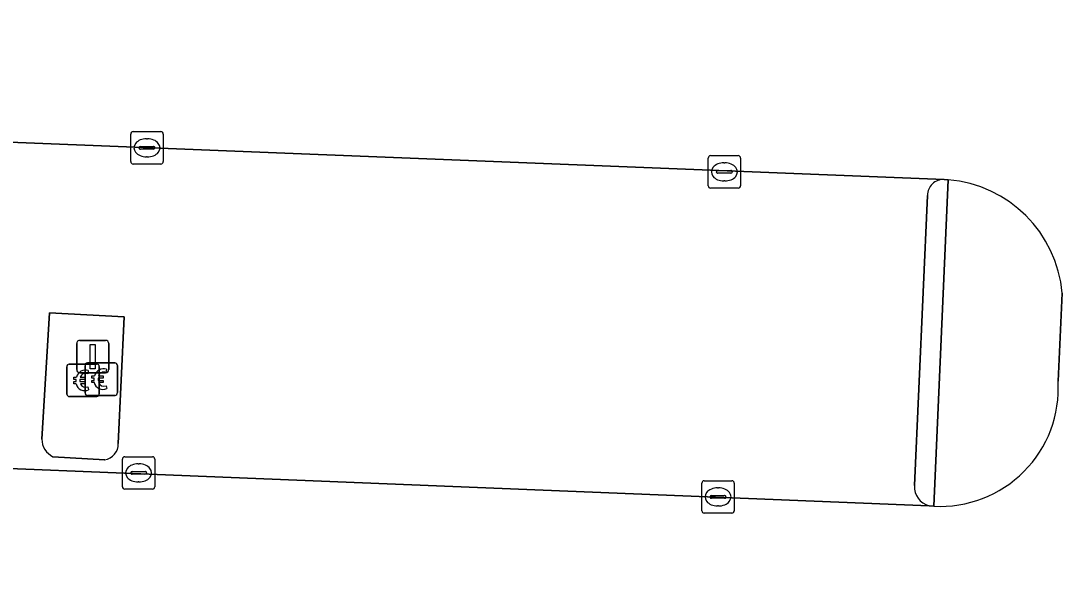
# Model space of a CAD drawing. Extents: x 160888 to 161385, y 386490 to 386908.
# Drawn here: x 161071.5 to 161103.62, y 386627.94 to 386645.32 of the extents above; entities that cross this region are included whole.
import ezdxf

# ---------------------------------------------------------------- set-up
doc = ezdxf.new("R2010")
doc.units = 0
for name, color, linetype in [('IMGEO_Betaalautomaat', 7, 'Continuous'), ('IMGEO_Groenvoorziening', 7, 'Continuous'), ('IMGEO_Kolk', 7, 'Continuous'), ('IMGEO_Lichtmast', 7, 'Continuous'), ('IMGEO_Parkeervlak_open', 7, 'Continuous'), ('IMGEO_Rijbaan_lokaal_open', 7, 'Continuous'), ('IMGEO_Verkeerseiland_open', 7, 'Continuous')]:
    doc.layers.add(name, color=color, linetype=linetype)

msp = doc.modelspace()

# ---------------------------------------------------------------- linework, layer by layer
at = {"layer": 'IMGEO_Betaalautomaat'}
for p, q in [((161072.923, 386633.804), (161072.923, 386634.645)), ((161072.923, 386634.645), (161072.923, 386633.804)), ((161072.998, 386634.728), (161073.839, 386634.728)), ((161073.839, 386634.728), (161072.998, 386634.728)), ((161073.483, 386633.841), (161073.483, 386634.682)), ((161073.483, 386634.682), (161073.483, 386633.841)), ((161073.558, 386634.765), (161074.399, 386634.765)), ((161074.399, 386634.765), (161073.558, 386634.765)), ((161073.585, 386634.533), (161073.568, 386634.433)), ((161073.922, 386634.654), (161073.922, 386633.813)), ((161073.922, 386633.813), (161073.922, 386634.654)), ((161074.145, 386634.57), (161074.128, 386634.47)), ((161074.482, 386634.691), (161074.482, 386633.85)), ((161074.482, 386633.85), (161074.482, 386634.691)), ((161073.206, 386634.192), (161073.206, 386634.26)), ((161073.327, 386634.26), (161073.327, 386634.192)), ((161073.766, 386634.229), (161073.766, 386634.297)), ((161073.887, 386634.297), (161073.887, 386634.229)), ((161073.572, 386634.027), (161073.594, 386633.94)), ((161074.132, 386634.064), (161074.154, 386633.977)), ((161073.848, 386633.729), (161073.007, 386633.729)), ((161073.007, 386633.729), (161073.848, 386633.729)), ((161074.408, 386633.766), (161073.567, 386633.766)), ((161073.567, 386633.766), (161074.408, 386633.766))]:
    msp.add_line(p, q, dxfattribs=at)
for points in [[(161073.206, 386634.26), (161073.137, 386634.26), (161073.137, 386634.329), (161073.216, 386634.329)], [(161073.211, 386634.123), (161073.137, 386634.123), (161073.137, 386634.192), (161073.206, 386634.192)], [(161073.338, 386634.329), (161073.485, 386634.329), (161073.485, 386634.26), (161073.327, 386634.26)], [(161073.327, 386634.192), (161073.485, 386634.192), (161073.485, 386634.123), (161073.341, 386634.123)], [(161073.766, 386634.297), (161073.697, 386634.297), (161073.697, 386634.366), (161073.776, 386634.366)], [(161073.771, 386634.16), (161073.697, 386634.16), (161073.697, 386634.229), (161073.766, 386634.229)], [(161073.898, 386634.366), (161074.045, 386634.366), (161074.045, 386634.297), (161073.887, 386634.297)], [(161073.887, 386634.229), (161074.045, 386634.229), (161074.045, 386634.16), (161073.901, 386634.16)]]:
    msp.add_lwpolyline(points, dxfattribs=at)
for centre, radius, start, end in [((161073.001, 386634.651), 0.0779, 92.4484, 184.2845), ((161073.001, 386634.651), 0.0779, 92.4484, 184.2845), ((161073.499, 386634.253), 0.293, 73.014, 165.0139), ((161073.561, 386634.688), 0.0779, 92.4484, 184.2845), ((161073.561, 386634.688), 0.0779, 92.4484, 184.2845), ((161074.059, 386634.29), 0.293, 73.014, 165.0139), ((161073.845, 386634.651), 0.0779, 2.4484, 94.2845), ((161073.845, 386634.651), 0.0779, 2.4484, 94.2845), ((161074.065, 386634.303), 0.179, 69.3236, 159.5683), ((161074.405, 386634.688), 0.0779, 2.4484, 94.2845), ((161074.405, 386634.688), 0.0779, 2.4484, 94.2845), ((161073.505, 386634.266), 0.179, 69.3236, 159.5683), ((161074.032, 386634.215), 0.267, 191.8096, 297.0389), ((161074.065, 386634.23), 0.179, 202.7625, 291.8693), ((161073.472, 386634.178), 0.267, 191.8096, 297.0389), ((161073.505, 386634.193), 0.179, 202.7625, 291.8693), ((161073.561, 386633.844), 0.0779, 182.4484, 274.2845), ((161073.561, 386633.844), 0.0779, 182.4484, 274.2845), ((161074.405, 386633.844), 0.0779, 272.4484, 4.2845), ((161074.405, 386633.844), 0.0779, 272.4484, 4.2845), ((161073.001, 386633.807), 0.0779, 182.4484, 274.2845), ((161073.001, 386633.807), 0.0779, 182.4484, 274.2845), ((161073.845, 386633.807), 0.0779, 272.4484, 4.2845), ((161073.845, 386633.807), 0.0779, 272.4484, 4.2845)]:
    msp.add_arc(centre, radius, start, end, dxfattribs=at)
at = {"layer": 'IMGEO_Groenvoorziening'}
for points in [[(161100.105, 386640.419), (161099.658, 386630.347)], [(161103.49, 386634.204), (161103.618, 386636.922)]]:
    msp.add_lwpolyline(points, dxfattribs=at)
for centre, radius, start, end in [((161099.783, 386636.582), 3.85, 5.0648, 85.1967), ((161099.86, 386633.979), 3.637, 266.8182, 3.5544)]:
    msp.add_arc(centre, radius, start, end, dxfattribs=at)
at = {"layer": 'IMGEO_Kolk'}
for p, q in [((161074.969, 386641.903), (161075.821, 386641.903)), ((161074.894, 386640.977), (161074.894, 386641.829)), ((161075.382, 386641.683), (161075.407, 386641.683)), ((161075.895, 386641.829), (161075.895, 386640.977)), ((161075.153, 386641.397), (161075.153, 386641.409)), ((161075.591, 386641.36), (161075.193, 386641.36)), ((161075.196, 386641.446), (161075.594, 386641.446)), ((161075.637, 386641.409), (161075.637, 386641.397)), ((161075.821, 386640.903), (161074.969, 386640.903)), ((161075.405, 386641.123), (161075.38, 386641.123)), ((161092.7, 386640.235), (161092.7, 386641.087)), ((161092.775, 386641.161), (161093.627, 386641.161)), ((161093.188, 386640.941), (161093.213, 386640.941)), ((161093.701, 386641.087), (161093.701, 386640.235)), ((161092.959, 386640.655), (161092.959, 386640.667)), ((161093.397, 386640.618), (161092.999, 386640.618)), ((161093.002, 386640.704), (161093.4, 386640.704)), ((161093.443, 386640.667), (161093.443, 386640.655)), ((161093.211, 386640.381), (161093.186, 386640.381)), ((161093.627, 386640.161), (161092.775, 386640.161)), ((161074.636, 386630.948), (161074.636, 386631.8)), ((161074.711, 386631.874), (161075.563, 386631.874)), ((161075.124, 386631.654), (161075.149, 386631.654)), ((161075.637, 386631.8), (161075.637, 386630.948)), ((161074.895, 386631.368), (161074.895, 386631.38)), ((161075.333, 386631.331), (161074.935, 386631.331)), ((161074.938, 386631.417), (161075.336, 386631.417)), ((161075.379, 386631.38), (161075.379, 386631.368)), ((161075.147, 386631.094), (161075.122, 386631.094)), ((161092.504, 386630.207), (161092.504, 386631.059)), ((161092.579, 386631.133), (161093.431, 386631.133)), ((161093.505, 386631.059), (161093.505, 386630.207)), ((161075.563, 386630.874), (161074.711, 386630.874)), ((161092.763, 386630.627), (161092.763, 386630.639)), ((161092.806, 386630.676), (161093.204, 386630.676)), ((161092.992, 386630.913), (161093.017, 386630.913)), ((161093.247, 386630.639), (161093.247, 386630.627)), ((161093.201, 386630.59), (161092.803, 386630.59)), ((161093.015, 386630.353), (161092.99, 386630.353)), ((161093.431, 386630.133), (161092.579, 386630.133))]:
    msp.add_line(p, q, dxfattribs=at)
for points in [[(161074.969, 386641.903), (161075.821, 386641.903)], [(161074.894, 386640.977), (161074.894, 386641.829)], [(161075.895, 386641.829), (161075.895, 386640.977)], [(161075.821, 386640.903), (161074.969, 386640.903)], [(161092.7, 386640.235), (161092.7, 386641.087)], [(161092.775, 386641.161), (161093.627, 386641.161)], [(161093.701, 386641.087), (161093.701, 386640.235)], [(161093.627, 386640.161), (161092.775, 386640.161)], [(161074.636, 386630.948), (161074.636, 386631.8)], [(161074.711, 386631.874), (161075.563, 386631.874)], [(161075.637, 386631.8), (161075.637, 386630.948)], [(161092.504, 386630.207), (161092.504, 386631.059)], [(161092.579, 386631.133), (161093.431, 386631.133)], [(161093.505, 386631.059), (161093.505, 386630.207)], [(161075.563, 386630.874), (161074.711, 386630.874)], [(161093.431, 386630.133), (161092.579, 386630.133)]]:
    msp.add_lwpolyline(points, dxfattribs=at)
for centre, radius, start, end in [((161074.971, 386641.827), 0.0765, 91.552, 178.448), ((161074.971, 386641.827), 0.0765, 91.552, 178.448), ((161075.819, 386641.827), 0.0765, 1.552, 88.448), ((161075.819, 386641.827), 0.0765, 1.552, 88.448), ((161075.193, 386641.406), 0.0403, 85.8775, 175.7526), ((161075.19, 386641.396), 0.0366, 178.938, 274.7102), ((161075.594, 386641.403), 0.043, 264.8664, 352.4533), ((161075.598, 386641.408), 0.0386, 1.7309, 96.639), ((161074.971, 386640.979), 0.0765, 181.552, 268.448), ((161074.971, 386640.979), 0.0765, 181.552, 268.448), ((161075.819, 386640.979), 0.0765, 271.552, 358.448), ((161075.819, 386640.979), 0.0765, 271.552, 358.448), ((161092.777, 386641.085), 0.0765, 91.552, 178.448), ((161092.777, 386641.085), 0.0765, 91.552, 178.448), ((161093.625, 386641.085), 0.0765, 1.552, 88.448), ((161093.625, 386641.085), 0.0765, 1.552, 88.448), ((161092.999, 386640.664), 0.0403, 85.8775, 175.7526), ((161092.996, 386640.654), 0.0366, 178.938, 274.7102), ((161093.4, 386640.661), 0.043, 264.8664, 352.4533), ((161093.404, 386640.666), 0.0386, 1.7309, 96.639), ((161092.777, 386640.237), 0.0765, 181.552, 268.448), ((161092.777, 386640.237), 0.0765, 181.552, 268.448), ((161093.625, 386640.237), 0.0765, 271.552, 358.448), ((161093.625, 386640.237), 0.0765, 271.552, 358.448), ((161074.713, 386631.798), 0.0765, 91.552, 178.448), ((161074.713, 386631.798), 0.0765, 91.552, 178.448), ((161075.561, 386631.798), 0.0765, 1.552, 88.448), ((161075.561, 386631.798), 0.0765, 1.552, 88.448), ((161074.935, 386631.377), 0.0403, 85.8775, 175.7526), ((161074.932, 386631.367), 0.0366, 178.938, 274.7102), ((161075.336, 386631.374), 0.043, 264.8664, 352.4533), ((161075.34, 386631.379), 0.0386, 1.7309, 96.639), ((161074.713, 386630.95), 0.0765, 181.552, 268.448), ((161074.713, 386630.95), 0.0765, 181.552, 268.448), ((161075.561, 386630.95), 0.0765, 271.552, 358.448), ((161075.561, 386630.95), 0.0765, 271.552, 358.448), ((161092.581, 386631.057), 0.0765, 91.552, 178.448), ((161092.581, 386631.057), 0.0765, 91.552, 178.448), ((161093.429, 386631.057), 0.0765, 1.552, 88.448), ((161093.429, 386631.057), 0.0765, 1.552, 88.448), ((161092.803, 386630.636), 0.0403, 85.8775, 175.7526), ((161092.8, 386630.626), 0.0366, 178.938, 274.7102), ((161093.204, 386630.633), 0.043, 264.8664, 352.4533), ((161093.208, 386630.638), 0.0386, 1.7309, 96.639), ((161092.581, 386630.209), 0.0765, 181.552, 268.448), ((161092.581, 386630.209), 0.0765, 181.552, 268.448), ((161093.429, 386630.209), 0.0765, 271.552, 358.448), ((161093.429, 386630.209), 0.0765, 271.552, 358.448)]:
    msp.add_arc(centre, radius, start, end, dxfattribs=at)
for centre, major_axis, ratio, start_param, end_param in [((161075.381, 386641.403), (-0.387, 0.002), 0.722429, 4.712389, 7.853982), ((161075.406, 386641.403), (-0.39, 0.002), 0.717154, 1.570796, 4.712389), ((161093.187, 386640.661), (-0.387, 0.002), 0.722429, 4.712389, 7.853982), ((161093.212, 386640.661), (-0.39, 0.002), 0.717154, 1.570796, 4.712389), ((161075.123, 386631.374), (-0.387, 0.002), 0.722429, 4.712389, 7.853982), ((161075.148, 386631.374), (-0.39, 0.002), 0.717154, 1.570796, 4.712389), ((161092.991, 386630.633), (-0.387, 0.002), 0.722429, 4.712389, 7.853982), ((161093.016, 386630.633), (-0.39, 0.002), 0.717154, 1.570796, 4.712389)]:
    msp.add_ellipse(centre, major_axis=major_axis, ratio=ratio, start_param=start_param, end_param=end_param, dxfattribs=at)
at = {"layer": 'IMGEO_Lichtmast'}
for p, q in [((161073.327, 386635.463), (161074.117, 386635.463)), ((161074.117, 386635.463), (161073.327, 386635.463)), ((161073.227, 386634.563), (161073.227, 386635.363)), ((161073.227, 386635.363), (161073.227, 386634.563)), ((161074.217, 386635.363), (161074.217, 386634.563)), ((161074.217, 386634.563), (161074.217, 386635.363)), ((161074.117, 386634.463), (161073.327, 386634.463)), ((161073.327, 386634.463), (161074.117, 386634.463))]:
    msp.add_line(p, q, dxfattribs=at)
msp.add_lwpolyline([(161073.647, 386635.338), (161073.797, 386635.338), (161073.797, 386634.588), (161073.647, 386634.588), (161073.647, 386635.338)], dxfattribs=at)
for centre, start, end in [((161073.327, 386635.363), 90, 180), ((161073.327, 386635.363), 90, 180), ((161074.117, 386635.363), 0, 90), ((161074.117, 386635.363), 360, 90), ((161073.327, 386634.563), 180, 270), ((161073.327, 386634.563), 180, 270), ((161074.117, 386634.563), 270, 0), ((161074.117, 386634.563), 270, 0)]:
    msp.add_arc(centre, 0.1, start, end, dxfattribs=at)
at = {"layer": 'IMGEO_Parkeervlak_open'}
for points in [[(161099.976, 386640.428), (161046.185, 386642.576), (161045.812, 386632.542)], [(161099.064, 386630.983), (161099.46, 386639.936)], [(161072.148, 386632.413), (161072.384, 386636.314), (161074.688, 386636.192), (161074.507, 386632.28)], [(161045.812, 386632.542), (161099.513, 386630.358)], [(161074.09, 386631.778), (161072.494, 386631.872)]]:
    msp.add_lwpolyline(points, dxfattribs=at)
for centre, radius, start, end in [((161099.964, 386639.924), 0.504, 88.5901, 178.682), ((161072.778, 386632.435), 0.63, 181.9705, 243.232), ((161074.03, 386632.252), 0.477, 277.1627, 3.406), ((161099.667, 386630.942), 0.604, 176.1449, 255.242)]:
    msp.add_arc(centre, radius, start, end, dxfattribs=at)
at = {"layer": 'IMGEO_Rijbaan_lokaal_open'}
for points in [[(161100.268, 386645.913), (161100, 386645.921), (161049.213, 386647.973), (161046.527, 386648.073), (161046.185, 386642.576), (161099.976, 386640.428), (161100.105, 386640.419)], [(161103.618, 386636.922), (161103.49, 386634.204)], [(161099.658, 386630.347), (161099.513, 386630.358), (161045.812, 386632.542), (161045.369, 386627.055), (161048.202, 386626.964), (161092.802, 386625.074), (161099.292, 386624.862), (161099.432, 386624.854)]]:
    msp.add_lwpolyline(points, dxfattribs=at)
for centre, radius, start, end in [((161099.783, 386636.582), 3.85, 5.0648, 85.1967), ((161099.86, 386633.979), 3.637, 266.8182, 3.5544)]:
    msp.add_arc(centre, radius, start, end, dxfattribs=at)
at = {"layer": 'IMGEO_Verkeerseiland_open'}
for points in [[(161099.658, 386630.347), (161100.105, 386640.419), (161099.976, 386640.428)], [(161099.46, 386639.936), (161099.064, 386630.983)], [(161074.507, 386632.28), (161074.688, 386636.192), (161072.384, 386636.314), (161072.148, 386632.413)], [(161072.494, 386631.872), (161074.09, 386631.778)], [(161099.513, 386630.358), (161099.658, 386630.347)]]:
    msp.add_lwpolyline(points, dxfattribs=at)
for centre, radius, start, end in [((161099.964, 386639.924), 0.504, 88.5901, 178.682), ((161072.778, 386632.435), 0.63, 181.9705, 243.232), ((161074.03, 386632.252), 0.477, 277.1627, 3.406), ((161099.667, 386630.942), 0.604, 176.1449, 255.242)]:
    msp.add_arc(centre, radius, start, end, dxfattribs=at)

doc.saveas('drawing.dxf')
